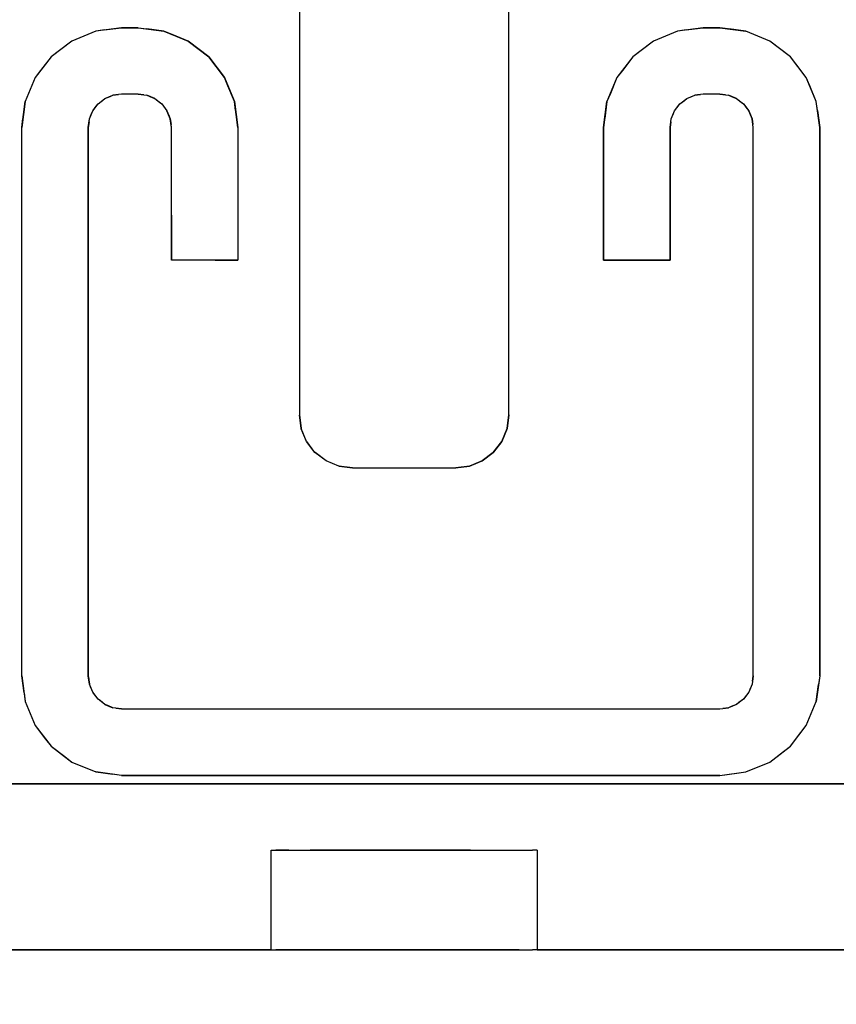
# Model space of a CAD drawing. Extents: x -805 to 3526, y -961 to 1039.
# Tile 358 of 473: x 1259.983 to 1260.0075, y 37.3652 to 37.3948. Entities that reach past the tile are written whole.
import ezdxf
from ezdxf import colors
from ezdxf.entities.mleader import LeaderData, LeaderLine
from ezdxf.math import Vec2, Vec3

# ---------------------------------------------------------------- set-up
doc = ezdxf.new("R2010")
doc.units = 0
doc.linetypes.add('AUSGEZOGEN', pattern=[2, 1, 1])
doc.layers.get('0').update_dxf_attribs({"color": 251})
for name, color, linetype in [('TTK-P-Aufzug', 251, 'Continuous'), ('TTK-P-Bahnsteig', 12, 'Continuous'), ('TTK-P-TEXT', 12, 'AUSGEZOGEN'), ('TTK-P-Verm', 251, 'Continuous')]:
    doc.layers.add(name, color=color, linetype=linetype)
doc.layers.add('TTK-P-Treppe unten', color=12, linetype='Continuous', lineweight=25)
doc.styles.add('AKG DIN 6776', font='AKG_DIN67.TTF')
doc.dimstyles.new('TTK', dxfattribs={"dimtxt": 2.5, "dimasz": 2.5, "dimexe": 3.5, "dimexo": 0.1, "dimgap": 1, "dimtad": 1, "dimzin": 0, "dimtxsty": 'AKG DIN 6776', "dimblk": 'OBLIQUE', "dimcen": -0.09, "dimdle": 3, "dimclrd": 256, "dimclre": 256, "dimclrt": 256, "dimadec": 3, "dimazin": 0, "dimtfac": 1, "dimtofl": 0, "dimtmove": 0, "dimatfit": 3, "dimldrblk": 'OBLIQUE', "dimfxl": 7, "dimfxlon": 1, "dimtolj": 1, "dimtzin": 0, "dimlwd": -1, "dimlwe": -1, "dimarcsym": 0})

# ---------------------------------------------------------------- blocks, each defined once
blk = doc.blocks.new('_None')
blk = doc.blocks.new('_OBLIQUE')
at = {"color": 0, "linetype": 'ByBlock'}
blk.add_line((-0.5, -0.5), (0.5, 0.5), dxfattribs=at)
blk = doc.blocks.new('*D645')
at = {"layer": 'DEFPOINTS', "color": 0}
for p in [(1259.798085, 39.345554), (1259.498085, 36.033104), (1259.798085, 36.033104)]:
    blk.add_point(p, dxfattribs=at)
at = {"layer": 'TTK-P-Verm'}
for p, q in [((1259.498085, 38.645554), (1259.498085, 39.695554)), ((1259.798085, 38.645554), (1259.798085, 39.695554)), ((1259.198085, 39.345554), (1260.098085, 39.345554))]:
    blk.add_line(p, q, dxfattribs=at)
at = {"layer": 'TTK-P-Verm', "xscale": 0.25, "yscale": 0.25, "zscale": 0.25, "rotation": 180}
blk.add_blockref('_OBLIQUE', (1259.498085, 39.345554), dxfattribs=at)
at = {"layer": 'TTK-P-Verm', "xscale": 0.25, "yscale": 0.25, "zscale": 0.25}
blk.add_blockref('_OBLIQUE', (1259.798085, 39.345554), dxfattribs=at)
at = {"layer": 'TTK-P-Verm', "insert": (1259.648085, 39.58688), "char_height": 0.25, "attachment_point": 5, "style": 'AKG DIN 6776', "bg_fill": 3, "box_fill_scale": 1.1, "bg_fill_color": 256, "bg_fill_true_color": 13158600, "bg_fill_transparency": 0}
blk.add_mtext('\\A1;30', dxfattribs=at)
blk = doc.blocks.new('*D644')
at = {"layer": 'DEFPOINTS', "color": 0}
for p in [(1262.498085, 39.345554), (1259.798085, 39.284277), (1262.498085, 35.726621)]:
    blk.add_point(p, dxfattribs=at)
at = {"layer": 'TTK-P-Treppe unten'}
for p, q in [((1259.798085, 39.294277), (1259.798085, 39.695554)), ((1262.498085, 38.645554), (1262.498085, 39.695554)), ((1259.498085, 39.345554), (1262.798085, 39.345554))]:
    blk.add_line(p, q, dxfattribs=at)
at = {"layer": 'TTK-P-Treppe unten', "xscale": 0.25, "yscale": 0.25, "zscale": 0.25, "rotation": 180}
blk.add_blockref('_OBLIQUE', (1259.798085, 39.345554), dxfattribs=at)
at = {"layer": 'TTK-P-Treppe unten', "xscale": 0.25, "yscale": 0.25, "zscale": 0.25}
blk.add_blockref('_OBLIQUE', (1262.498085, 39.345554), dxfattribs=at)
at = {"layer": 'TTK-P-Treppe unten', "insert": (1261.148085, 39.589434), "char_height": 0.25, "attachment_point": 5, "style": 'AKG DIN 6776', "bg_fill": 3, "box_fill_scale": 1.1, "bg_fill_color": 256, "bg_fill_true_color": 13158600, "bg_fill_transparency": 0}
blk.add_mtext('\\A1;2,70', dxfattribs=at)

msp = doc.modelspace()

# ---------------------------------------------------------------- linework, layer by layer
at = {"layer": 'TTK-P-Aufzug', "color": 251}
for p, q in [((1259.991389, 37.400729), (1259.991389, 37.382929)), ((1259.991389, 37.400729), (1259.991389, 37.382929)), ((1259.997689, 37.382929), (1259.997689, 37.400729)), ((1259.997689, 37.383256), (1259.997689, 37.400729)), ((1259.997689, 37.382929), (1259.997689, 37.400729)), ((1259.991389, 37.400402), (1259.991389, 37.382929)), ((1259.986039, 37.394579), (1259.985262, 37.394477)), ((1259.986039, 37.394579), (1259.985262, 37.394477)), ((1259.985526, 37.394512), (1259.986039, 37.394579)), ((1259.986039, 37.394579), (1259.986539, 37.394579)), ((1259.986039, 37.394579), (1259.986209, 37.394579)), ((1259.986539, 37.394579), (1259.986039, 37.394579)), ((1259.986209, 37.394579), (1259.986539, 37.394579)), ((1259.986539, 37.394579), (1259.986803, 37.394545)), ((1259.986539, 37.394579), (1259.987315, 37.394477)), ((1259.986539, 37.394579), (1259.987315, 37.394477)), ((1259.987315, 37.394477), (1259.986803, 37.394545)), ((1260.003539, 37.394579), (1260.002762, 37.394477)), ((1260.003539, 37.394579), (1260.002762, 37.394477)), ((1260.003026, 37.394512), (1260.003539, 37.394579)), ((1260.003539, 37.394579), (1260.004039, 37.394579)), ((1260.003539, 37.394579), (1260.003709, 37.394579)), ((1260.004039, 37.394579), (1260.003539, 37.394579)), ((1260.003709, 37.394579), (1260.004039, 37.394579)), ((1260.004039, 37.394579), (1260.004303, 37.394545)), ((1260.004039, 37.394579), (1260.004815, 37.394477)), ((1260.004815, 37.394477), (1260.004039, 37.394579)), ((1260.004815, 37.394477), (1260.004303, 37.394545)), ((1259.985262, 37.394477), (1259.984539, 37.394177)), ((1259.985262, 37.394477), (1259.984539, 37.394177)), ((1259.984785, 37.394279), (1259.984539, 37.394177)), ((1259.985262, 37.394477), (1259.984785, 37.394279)), ((1259.985526, 37.394512), (1259.985262, 37.394477)), ((1259.988039, 37.394177), (1259.987315, 37.394477)), ((1259.987561, 37.394375), (1259.987315, 37.394477)), ((1259.987315, 37.394477), (1259.988039, 37.394177)), ((1259.988039, 37.394177), (1259.987561, 37.394375)), ((1260.002762, 37.394477), (1260.002039, 37.394177)), ((1260.002762, 37.394477), (1260.002039, 37.394177)), ((1260.002285, 37.394279), (1260.002039, 37.394177)), ((1260.002762, 37.394477), (1260.002285, 37.394279)), ((1260.003026, 37.394512), (1260.002762, 37.394477)), ((1260.005539, 37.394177), (1260.004815, 37.394477)), ((1260.005061, 37.394375), (1260.004815, 37.394477)), ((1260.005539, 37.394177), (1260.004815, 37.394477)), ((1260.005539, 37.394177), (1260.005061, 37.394375)), ((1259.984539, 37.394177), (1259.983917, 37.393701)), ((1259.984539, 37.394177), (1259.983917, 37.393701)), ((1259.984539, 37.394177), (1259.984129, 37.393863)), ((1259.98866, 37.393701), (1259.988039, 37.394177)), ((1259.98825, 37.394016), (1259.988039, 37.394177)), ((1259.988039, 37.394177), (1259.98866, 37.393701)), ((1259.98866, 37.393701), (1259.98825, 37.394016)), ((1260.002039, 37.394177), (1260.001417, 37.393701)), ((1260.002039, 37.394177), (1260.001417, 37.393701)), ((1260.002039, 37.394177), (1260.001629, 37.393863)), ((1260.00616, 37.393701), (1260.005539, 37.394177)), ((1260.00575, 37.394016), (1260.005539, 37.394177)), ((1260.00616, 37.393701), (1260.005539, 37.394177)), ((1260.00616, 37.393701), (1260.00575, 37.394016)), ((1259.983917, 37.393701), (1259.983441, 37.393079)), ((1259.983917, 37.393701), (1259.983441, 37.393079)), ((1259.983917, 37.393701), (1259.983603, 37.39329)), ((1259.984129, 37.393863), (1259.983917, 37.393701)), ((1259.989137, 37.393079), (1259.98866, 37.393701)), ((1259.988822, 37.39349), (1259.98866, 37.393701)), ((1259.98866, 37.393701), (1259.989137, 37.393079)), ((1260.001417, 37.393701), (1260.000941, 37.393079)), ((1260.001417, 37.393701), (1260.000941, 37.393079)), ((1260.001417, 37.393701), (1260.001103, 37.39329)), ((1260.001629, 37.393863), (1260.001417, 37.393701)), ((1260.006637, 37.393079), (1260.00616, 37.393701)), ((1260.006322, 37.39349), (1260.00616, 37.393701)), ((1260.006637, 37.393079), (1260.00616, 37.393701)), ((1259.989137, 37.393079), (1259.988822, 37.39349)), ((1260.006637, 37.393079), (1260.006322, 37.39349)), ((1259.983441, 37.393079), (1259.983141, 37.392356)), ((1259.983441, 37.393079), (1259.983141, 37.392356)), ((1259.983441, 37.393079), (1259.983243, 37.392602)), ((1259.983603, 37.39329), (1259.983441, 37.393079)), ((1259.989437, 37.392356), (1259.989137, 37.393079)), ((1259.989239, 37.392834), (1259.989137, 37.393079)), ((1259.989137, 37.393079), (1259.989437, 37.392356)), ((1260.000941, 37.393079), (1260.000641, 37.392356)), ((1260.000941, 37.393079), (1260.000641, 37.392356)), ((1260.000941, 37.393079), (1260.000743, 37.392602)), ((1260.001103, 37.39329), (1260.000941, 37.393079)), ((1260.006937, 37.392356), (1260.006637, 37.393079)), ((1260.006739, 37.392834), (1260.006637, 37.393079)), ((1260.006937, 37.392356), (1260.006637, 37.393079)), ((1259.989437, 37.392356), (1259.989239, 37.392834)), ((1260.006937, 37.392356), (1260.006739, 37.392834)), ((1259.983243, 37.392602), (1259.983141, 37.392356)), ((1259.985539, 37.392445), (1259.98578, 37.392545)), ((1259.985539, 37.392445), (1259.98578, 37.392545)), ((1259.985539, 37.392445), (1259.985698, 37.392511)), ((1259.985698, 37.392511), (1259.98578, 37.392545)), ((1259.986039, 37.392579), (1259.98578, 37.392545)), ((1259.986039, 37.392579), (1259.98578, 37.392545)), ((1259.98578, 37.392545), (1259.985951, 37.392568)), ((1259.986039, 37.392579), (1259.985951, 37.392568)), ((1259.986539, 37.392579), (1259.986039, 37.392579)), ((1259.986369, 37.392579), (1259.986039, 37.392579)), ((1259.986539, 37.392579), (1259.986039, 37.392579)), ((1259.986539, 37.392579), (1259.986369, 37.392579)), ((1259.986539, 37.392579), (1259.986798, 37.392545)), ((1259.98671, 37.392557), (1259.986539, 37.392579)), ((1259.986539, 37.392579), (1259.986798, 37.392545)), ((1259.98671, 37.392557), (1259.986798, 37.392545)), ((1259.986798, 37.392545), (1259.987039, 37.392445)), ((1259.986798, 37.392545), (1259.986957, 37.392479)), ((1259.987039, 37.392445), (1259.986798, 37.392545)), ((1259.986957, 37.392479), (1259.987039, 37.392445)), ((1260.000743, 37.392602), (1260.000641, 37.392356)), ((1260.003039, 37.392445), (1260.00328, 37.392545)), ((1260.003039, 37.392445), (1260.00328, 37.392545)), ((1260.003039, 37.392445), (1260.003198, 37.392511)), ((1260.003198, 37.392511), (1260.00328, 37.392545)), ((1260.003539, 37.392579), (1260.00328, 37.392545)), ((1260.003539, 37.392579), (1260.00328, 37.392545)), ((1260.00328, 37.392545), (1260.003451, 37.392568)), ((1260.003539, 37.392579), (1260.003451, 37.392568)), ((1260.004039, 37.392579), (1260.003539, 37.392579)), ((1260.003869, 37.392579), (1260.003539, 37.392579)), ((1260.004039, 37.392579), (1260.003539, 37.392579)), ((1260.004039, 37.392579), (1260.003869, 37.392579)), ((1260.004039, 37.392579), (1260.004298, 37.392545)), ((1260.00421, 37.392557), (1260.004039, 37.392579)), ((1260.004039, 37.392579), (1260.004298, 37.392545)), ((1260.00421, 37.392557), (1260.004298, 37.392545)), ((1260.004298, 37.392545), (1260.004539, 37.392445)), ((1260.004298, 37.392545), (1260.004457, 37.392479)), ((1260.004539, 37.392445), (1260.004298, 37.392545)), ((1260.004457, 37.392479), (1260.004539, 37.392445)), ((1259.983039, 37.391579), (1259.983141, 37.392356)), ((1259.983141, 37.392356), (1259.983039, 37.391579)), ((1259.983141, 37.392356), (1259.983073, 37.391843)), ((1259.985173, 37.392079), (1259.985332, 37.392287)), ((1259.985173, 37.392079), (1259.985332, 37.392287)), ((1259.985173, 37.392079), (1259.985278, 37.392216)), ((1259.985278, 37.392216), (1259.985332, 37.392287)), ((1259.985332, 37.392287), (1259.985539, 37.392445)), ((1259.985332, 37.392287), (1259.985539, 37.392445)), ((1259.985332, 37.392287), (1259.985468, 37.392391)), ((1259.985468, 37.392391), (1259.985539, 37.392445)), ((1259.987039, 37.392445), (1259.987246, 37.392287)), ((1259.987039, 37.392445), (1259.987176, 37.392341)), ((1259.987039, 37.392445), (1259.987246, 37.392287)), ((1259.987176, 37.392341), (1259.987246, 37.392287)), ((1259.987246, 37.392287), (1259.987405, 37.392079)), ((1259.987246, 37.392287), (1259.987351, 37.39215)), ((1259.987246, 37.392287), (1259.987405, 37.392079)), ((1259.989539, 37.391579), (1259.989437, 37.392356)), ((1259.989471, 37.392092), (1259.989437, 37.392356)), ((1259.989437, 37.392356), (1259.989539, 37.391579)), ((1260.000539, 37.391579), (1260.000641, 37.392356)), ((1260.000641, 37.392356), (1260.000539, 37.391579)), ((1260.000641, 37.392356), (1260.000573, 37.391843)), ((1260.002673, 37.392079), (1260.002832, 37.392287)), ((1260.002673, 37.392079), (1260.002832, 37.392287)), ((1260.002673, 37.392079), (1260.002778, 37.392216)), ((1260.002778, 37.392216), (1260.002832, 37.392287)), ((1260.002832, 37.392287), (1260.003039, 37.392445)), ((1260.002832, 37.392287), (1260.003039, 37.392445)), ((1260.002832, 37.392287), (1260.002968, 37.392391)), ((1260.002968, 37.392391), (1260.003039, 37.392445)), ((1260.004539, 37.392445), (1260.004746, 37.392287)), ((1260.004539, 37.392445), (1260.004676, 37.392341)), ((1260.004539, 37.392445), (1260.004746, 37.392287)), ((1260.004676, 37.392341), (1260.004746, 37.392287)), ((1260.004746, 37.392287), (1260.004905, 37.392079)), ((1260.004746, 37.392287), (1260.004851, 37.39215)), ((1260.004746, 37.392287), (1260.004905, 37.392079)), ((1260.007039, 37.391579), (1260.006937, 37.392356)), ((1260.006971, 37.392092), (1260.006937, 37.392356)), ((1260.007039, 37.391579), (1260.006937, 37.392356)), ((1259.985073, 37.391838), (1259.985173, 37.392079)), ((1259.985073, 37.391838), (1259.985173, 37.392079)), ((1259.985073, 37.391838), (1259.985139, 37.391997)), ((1259.985139, 37.391997), (1259.985173, 37.392079)), ((1259.987351, 37.39215), (1259.987405, 37.392079)), ((1259.987405, 37.392079), (1259.987505, 37.391838)), ((1259.987405, 37.392079), (1259.987471, 37.39192)), ((1259.987505, 37.391838), (1259.987405, 37.392079)), ((1259.987471, 37.39192), (1259.987505, 37.391838)), ((1259.989471, 37.392092), (1259.989539, 37.391579)), ((1260.002573, 37.391838), (1260.002673, 37.392079)), ((1260.002573, 37.391838), (1260.002673, 37.392079)), ((1260.002573, 37.391838), (1260.002639, 37.391997)), ((1260.002639, 37.391997), (1260.002673, 37.392079)), ((1260.004851, 37.39215), (1260.004905, 37.392079)), ((1260.004905, 37.392079), (1260.005005, 37.391838)), ((1260.004905, 37.392079), (1260.004971, 37.39192)), ((1260.005005, 37.391838), (1260.004905, 37.392079)), ((1260.004971, 37.39192), (1260.005005, 37.391838)), ((1260.006971, 37.392092), (1260.007039, 37.391579)), ((1259.983039, 37.391579), (1259.983073, 37.391843)), ((1259.985039, 37.391579), (1259.985073, 37.391838)), ((1259.985039, 37.391579), (1259.985073, 37.391838)), ((1259.985061, 37.39175), (1259.985039, 37.391579)), ((1259.985061, 37.39175), (1259.985073, 37.391838)), ((1259.987539, 37.391579), (1259.987505, 37.391838)), ((1259.987505, 37.391838), (1259.987527, 37.391667)), ((1259.987539, 37.391579), (1259.987505, 37.391838)), ((1259.987539, 37.391579), (1259.987527, 37.391667)), ((1260.000539, 37.391579), (1260.000573, 37.391843)), ((1260.002539, 37.391579), (1260.002573, 37.391838)), ((1260.002539, 37.391579), (1260.002573, 37.391838)), ((1260.002561, 37.39175), (1260.002539, 37.391579)), ((1260.002561, 37.39175), (1260.002573, 37.391838)), ((1260.005039, 37.391579), (1260.005005, 37.391838)), ((1260.005005, 37.391838), (1260.005027, 37.391667)), ((1260.005039, 37.391579), (1260.005005, 37.391838)), ((1260.005039, 37.391579), (1260.005027, 37.391667)), ((1259.983039, 37.375079), (1259.983039, 37.391579)), ((1259.983039, 37.380685), (1259.983039, 37.391579)), ((1259.983039, 37.375079), (1259.983039, 37.391579)), ((1259.985039, 37.391579), (1259.985039, 37.375079)), ((1259.985039, 37.391579), (1259.985039, 37.385974)), ((1259.985039, 37.375079), (1259.985039, 37.391579)), ((1259.987539, 37.388938), (1259.987539, 37.391579)), ((1259.987539, 37.387579), (1259.987539, 37.391579)), ((1259.987539, 37.387579), (1259.987539, 37.391579)), ((1259.989539, 37.391579), (1259.989539, 37.387579)), ((1259.989539, 37.391579), (1259.989539, 37.39022)), ((1259.989539, 37.391579), (1259.989539, 37.387579)), ((1260.000539, 37.388938), (1260.000539, 37.391579)), ((1260.000539, 37.387579), (1260.000539, 37.391579)), ((1260.000539, 37.391579), (1260.000539, 37.387579)), ((1260.002539, 37.391579), (1260.002539, 37.387579)), ((1260.002539, 37.391579), (1260.002539, 37.39022)), ((1260.002539, 37.387579), (1260.002539, 37.391579)), ((1260.005039, 37.375079), (1260.005039, 37.391579)), ((1260.005039, 37.380685), (1260.005039, 37.391579)), ((1260.005039, 37.375079), (1260.005039, 37.391579)), ((1260.007039, 37.391579), (1260.007039, 37.375079)), ((1260.007039, 37.391579), (1260.007039, 37.385974)), ((1260.007039, 37.375079), (1260.007039, 37.391579)), ((1259.989539, 37.39022), (1259.989539, 37.387579)), ((1260.002539, 37.39022), (1260.002539, 37.387579)), ((1259.987539, 37.388938), (1259.987539, 37.387579)), ((1260.000539, 37.388938), (1260.000539, 37.387579)), ((1259.988859, 37.387579), (1259.987539, 37.387579)), ((1259.989539, 37.387579), (1259.987539, 37.387579)), ((1259.989539, 37.387579), (1259.987539, 37.387579)), ((1259.988859, 37.387579), (1259.989539, 37.387579)), ((1260.001859, 37.387579), (1260.000539, 37.387579)), ((1260.002539, 37.387579), (1260.000539, 37.387579)), ((1260.000539, 37.387579), (1260.002539, 37.387579)), ((1260.001859, 37.387579), (1260.002539, 37.387579)), ((1259.985039, 37.385974), (1259.985039, 37.375079)), ((1260.007039, 37.385974), (1260.007039, 37.375079)), ((1259.997689, 37.382929), (1259.997689, 37.383256)), ((1259.991389, 37.382929), (1259.991443, 37.382515)), ((1259.991389, 37.382929), (1259.99139, 37.382922)), ((1259.991389, 37.382929), (1259.991443, 37.382515)), ((1259.991443, 37.382515), (1259.99139, 37.382922)), ((1259.997689, 37.382929), (1259.997634, 37.382515)), ((1259.997689, 37.382929), (1259.997634, 37.382515)), ((1259.997635, 37.382523), (1259.997689, 37.382929)), ((1259.991603, 37.382129), (1259.991443, 37.382515)), ((1259.991446, 37.382508), (1259.991443, 37.382515)), ((1259.991603, 37.382129), (1259.991443, 37.382515)), ((1259.991603, 37.382129), (1259.991446, 37.382508)), ((1259.997634, 37.382515), (1259.997474, 37.382129)), ((1259.997474, 37.382129), (1259.997634, 37.382515)), ((1259.997634, 37.382515), (1259.997477, 37.382136)), ((1259.997635, 37.382523), (1259.997634, 37.382515)), ((1259.991857, 37.381798), (1259.991603, 37.382129)), ((1259.991608, 37.382123), (1259.991603, 37.382129)), ((1259.991857, 37.381798), (1259.991603, 37.382129)), ((1259.991857, 37.381798), (1259.991608, 37.382123)), ((1259.997474, 37.382129), (1259.99722, 37.381798)), ((1259.99722, 37.381798), (1259.997474, 37.382129)), ((1259.997474, 37.382129), (1259.997225, 37.381804)), ((1259.997477, 37.382136), (1259.997474, 37.382129)), ((1259.997225, 37.381804), (1259.99722, 37.381798)), ((1259.992189, 37.381544), (1259.991857, 37.381798)), ((1259.991863, 37.381793), (1259.991857, 37.381798)), ((1259.992189, 37.381544), (1259.991857, 37.381798)), ((1259.992189, 37.381544), (1259.991863, 37.381793)), ((1259.992575, 37.381384), (1259.992189, 37.381544)), ((1259.992196, 37.381541), (1259.992189, 37.381544)), ((1259.992575, 37.381384), (1259.992189, 37.381544)), ((1259.992575, 37.381384), (1259.992196, 37.381541)), ((1259.996889, 37.381544), (1259.996503, 37.381384)), ((1259.996503, 37.381384), (1259.996889, 37.381544)), ((1259.996889, 37.381544), (1259.99651, 37.381387)), ((1259.99722, 37.381798), (1259.996889, 37.381544)), ((1259.996889, 37.381544), (1259.99722, 37.381798)), ((1259.996895, 37.381548), (1259.996889, 37.381544)), ((1259.99722, 37.381798), (1259.996895, 37.381548)), ((1259.992582, 37.381383), (1259.992575, 37.381384)), ((1259.992989, 37.381329), (1259.992575, 37.381384)), ((1259.992989, 37.381329), (1259.992575, 37.381384)), ((1259.992582, 37.381383), (1259.992989, 37.381329)), ((1259.992989, 37.381329), (1259.996089, 37.381329)), ((1259.992989, 37.381329), (1259.993046, 37.381329)), ((1259.992989, 37.381329), (1259.996089, 37.381329)), ((1259.993046, 37.381329), (1259.996089, 37.381329)), ((1259.996089, 37.381329), (1259.996503, 37.381384)), ((1259.996089, 37.381329), (1259.996503, 37.381384)), ((1259.996089, 37.381329), (1259.996096, 37.38133)), ((1259.996503, 37.381384), (1259.996096, 37.38133)), ((1259.99651, 37.381387), (1259.996503, 37.381384)), ((1259.983039, 37.375079), (1259.983039, 37.380685)), ((1260.005039, 37.375079), (1260.005039, 37.380685)), ((1259.983039, 37.375079), (1259.983141, 37.374303)), ((1259.983106, 37.374567), (1259.983039, 37.375079)), ((1259.983039, 37.375079), (1259.983141, 37.374303)), ((1259.985039, 37.375079), (1259.98505, 37.374991)), ((1259.985039, 37.375079), (1259.985073, 37.374821)), ((1259.985073, 37.374821), (1259.985039, 37.375079)), ((1259.985073, 37.374821), (1259.98505, 37.374991)), ((1260.005039, 37.375079), (1260.005005, 37.374821)), ((1260.005039, 37.375079), (1260.005005, 37.374821)), ((1260.005016, 37.374909), (1260.005039, 37.375079)), ((1260.007039, 37.375079), (1260.006937, 37.374303)), ((1260.007039, 37.375079), (1260.006937, 37.374303)), ((1260.007039, 37.375079), (1260.007004, 37.374816)), ((1259.985173, 37.374579), (1259.985073, 37.374821)), ((1259.985107, 37.374739), (1259.985073, 37.374821)), ((1259.985173, 37.374579), (1259.985073, 37.374821)), ((1259.985173, 37.374579), (1259.985107, 37.374739)), ((1260.005005, 37.374821), (1260.004905, 37.374579)), ((1260.005005, 37.374821), (1260.004905, 37.374579)), ((1260.005005, 37.374821), (1260.004939, 37.374661)), ((1260.005016, 37.374909), (1260.005005, 37.374821)), ((1260.006937, 37.374303), (1260.007004, 37.374816)), ((1259.983106, 37.374567), (1259.983141, 37.374303)), ((1259.985332, 37.374372), (1259.985173, 37.374579)), ((1259.985227, 37.374509), (1259.985173, 37.374579)), ((1259.985332, 37.374372), (1259.985173, 37.374579)), ((1259.985332, 37.374372), (1259.985227, 37.374509)), ((1260.004905, 37.374579), (1260.004746, 37.374372)), ((1260.004905, 37.374579), (1260.004746, 37.374372)), ((1260.0048, 37.374443), (1260.004746, 37.374372)), ((1260.004905, 37.374579), (1260.0048, 37.374443)), ((1260.004939, 37.374661), (1260.004905, 37.374579)), ((1259.983141, 37.374303), (1259.983441, 37.373579)), ((1259.983141, 37.374303), (1259.983339, 37.373825)), ((1259.983141, 37.374303), (1259.983441, 37.373579)), ((1259.985539, 37.374213), (1259.985332, 37.374372)), ((1259.985402, 37.374318), (1259.985332, 37.374372)), ((1259.985539, 37.374213), (1259.985332, 37.374372)), ((1259.985539, 37.374213), (1259.985402, 37.374318)), ((1259.98578, 37.374113), (1259.985539, 37.374213)), ((1259.985621, 37.374179), (1259.985539, 37.374213)), ((1259.985539, 37.374213), (1259.98578, 37.374113)), ((1259.98578, 37.374113), (1259.985621, 37.374179)), ((1259.986039, 37.374079), (1259.98578, 37.374113)), ((1259.985868, 37.374102), (1259.98578, 37.374113)), ((1259.986039, 37.374079), (1259.98578, 37.374113)), ((1259.985868, 37.374102), (1259.986039, 37.374079)), ((1260.004039, 37.374079), (1260.004298, 37.374113)), ((1260.004039, 37.374079), (1260.004298, 37.374113)), ((1260.004298, 37.374113), (1260.004127, 37.374091)), ((1260.004539, 37.374213), (1260.004298, 37.374113)), ((1260.004539, 37.374213), (1260.004298, 37.374113)), ((1260.00438, 37.374147), (1260.004298, 37.374113)), ((1260.004539, 37.374213), (1260.00438, 37.374147)), ((1260.004746, 37.374372), (1260.004539, 37.374213)), ((1260.004746, 37.374372), (1260.004539, 37.374213)), ((1260.004609, 37.374267), (1260.004539, 37.374213)), ((1260.004746, 37.374372), (1260.004609, 37.374267)), ((1260.006637, 37.373579), (1260.006937, 37.374303)), ((1260.006637, 37.373579), (1260.006937, 37.374303)), ((1260.006835, 37.374057), (1260.006937, 37.374303)), ((1259.983339, 37.373825), (1259.983441, 37.373579)), ((1259.986039, 37.374079), (1260.004039, 37.374079)), ((1259.986039, 37.374079), (1259.992154, 37.374079)), ((1259.986039, 37.374079), (1260.004039, 37.374079)), ((1259.992154, 37.374079), (1260.004039, 37.374079)), ((1260.004039, 37.374079), (1260.004127, 37.374091)), ((1260.006637, 37.373579), (1260.006835, 37.374057)), ((1259.983441, 37.373579), (1259.983917, 37.372958)), ((1259.983441, 37.373579), (1259.983755, 37.373169)), ((1259.983441, 37.373579), (1259.983917, 37.372958)), ((1260.00616, 37.372958), (1260.006637, 37.373579)), ((1260.00616, 37.372958), (1260.006637, 37.373579)), ((1260.006475, 37.373368), (1260.006637, 37.373579)), ((1260.00616, 37.372958), (1260.006475, 37.373368)), ((1259.983755, 37.373169), (1259.983917, 37.372958)), ((1259.983917, 37.372958), (1259.984539, 37.372481)), ((1259.983917, 37.372958), (1259.984328, 37.372643)), ((1259.983917, 37.372958), (1259.984539, 37.372481)), ((1260.005539, 37.372481), (1260.00616, 37.372958)), ((1260.005539, 37.372481), (1260.00616, 37.372958)), ((1260.005949, 37.372796), (1260.00616, 37.372958)), ((1259.984328, 37.372643), (1259.984539, 37.372481)), ((1260.005539, 37.372481), (1260.005949, 37.372796)), ((1259.984539, 37.372481), (1259.985262, 37.372182)), ((1259.984539, 37.372481), (1259.985016, 37.372283)), ((1259.984539, 37.372481), (1259.985262, 37.372182)), ((1260.004815, 37.372182), (1260.005539, 37.372481)), ((1260.004815, 37.372182), (1260.005539, 37.372481)), ((1260.004815, 37.372182), (1260.005293, 37.37238)), ((1260.005293, 37.37238), (1260.005539, 37.372481)), ((1259.985016, 37.372283), (1259.985262, 37.372182)), ((1259.986039, 37.372079), (1259.985262, 37.372182)), ((1259.985262, 37.372182), (1259.985775, 37.372114)), ((1259.986039, 37.372079), (1259.985262, 37.372182)), ((1259.986039, 37.372079), (1259.985775, 37.372114)), ((1259.997923, 37.372079), (1259.986039, 37.372079)), ((1260.004039, 37.372079), (1259.986039, 37.372079)), ((1259.986039, 37.372079), (1260.004039, 37.372079)), ((1259.997923, 37.372079), (1260.004039, 37.372079)), ((1260.004039, 37.372079), (1260.004815, 37.372182)), ((1260.004039, 37.372079), (1260.004815, 37.372182)), ((1260.004039, 37.372079), (1260.004551, 37.372147)), ((1260.004551, 37.372147), (1260.004815, 37.372182)), ((1259.979039, 37.371829), (1260.003501, 37.371829)), ((1259.979039, 37.371829), (1260.008039, 37.371829)), ((1260.008039, 37.371829), (1259.979039, 37.371829)), ((1260.003501, 37.371829), (1260.015039, 37.371829)), ((1259.990539, 37.369829), (1259.990675, 37.369829)), ((1259.990539, 37.369829), (1259.990675, 37.369829)), ((1259.990539, 37.366829), (1259.990539, 37.369829)), ((1259.990675, 37.369829), (1259.991075, 37.369829)), ((1259.991075, 37.369829), (1259.990675, 37.369829)), ((1259.991075, 37.369829), (1259.99171, 37.369829)), ((1259.991075, 37.369829), (1259.99171, 37.369829)), ((1259.99171, 37.369829), (1259.992539, 37.369829)), ((1259.992539, 37.369829), (1259.99171, 37.369829)), ((1259.992539, 37.369829), (1259.993503, 37.369829)), ((1259.993503, 37.369829), (1259.992539, 37.369829)), ((1259.993503, 37.369829), (1259.994539, 37.369829)), ((1259.994539, 37.369829), (1259.993503, 37.369829)), ((1259.994539, 37.369829), (1259.995574, 37.369829)), ((1259.995574, 37.369829), (1259.994539, 37.369829)), ((1259.995574, 37.369829), (1259.996539, 37.369829)), ((1259.996539, 37.369829), (1259.995574, 37.369829)), ((1259.996539, 37.369829), (1259.997367, 37.369829)), ((1259.996539, 37.369829), (1259.997367, 37.369829)), ((1259.997367, 37.369829), (1259.998003, 37.369829)), ((1259.997367, 37.369829), (1259.998003, 37.369829)), ((1259.998003, 37.369829), (1259.998402, 37.369829)), ((1259.998003, 37.369829), (1259.998402, 37.369829)), ((1259.998539, 37.369829), (1259.998402, 37.369829)), ((1259.998539, 37.369829), (1259.998402, 37.369829)), ((1259.998539, 37.369829), (1259.998539, 37.366829)), ((1259.990539, 37.366829), (1259.982139, 37.366829)), ((1259.982139, 37.366829), (1259.990539, 37.366829)), ((1259.990539, 37.366829), (1259.990675, 37.366829)), ((1259.990539, 37.366829), (1259.990675, 37.366829)), ((1259.991075, 37.366829), (1259.990675, 37.366829)), ((1259.990675, 37.366829), (1259.991075, 37.366829)), ((1259.99171, 37.366829), (1259.991075, 37.366829)), ((1259.991075, 37.366829), (1259.99171, 37.366829)), ((1259.992539, 37.366829), (1259.99171, 37.366829)), ((1259.99171, 37.366829), (1259.992539, 37.366829)), ((1259.993503, 37.366829), (1259.992539, 37.366829)), ((1259.992539, 37.366829), (1259.993503, 37.366829)), ((1259.994539, 37.366829), (1259.993503, 37.366829)), ((1259.993503, 37.366829), (1259.994539, 37.366829)), ((1259.995574, 37.366829), (1259.994539, 37.366829)), ((1259.994539, 37.366829), (1259.995574, 37.366829)), ((1259.996539, 37.366829), (1259.995574, 37.366829)), ((1259.995574, 37.366829), (1259.996539, 37.366829)), ((1259.997367, 37.366829), (1259.996539, 37.366829)), ((1259.996539, 37.366829), (1259.997367, 37.366829)), ((1259.998003, 37.366829), (1259.997367, 37.366829)), ((1259.997367, 37.366829), (1259.998003, 37.366829)), ((1259.998003, 37.366829), (1259.998402, 37.366829)), ((1259.998003, 37.366829), (1259.998402, 37.366829)), ((1259.998539, 37.366829), (1259.998402, 37.366829)), ((1259.998539, 37.366829), (1259.998402, 37.366829)), ((1260.014039, 37.366829), (1259.998539, 37.366829)), ((1259.998539, 37.366829), (1260.014039, 37.366829))]:
    msp.add_line(p, q, dxfattribs=at)

# ---------------------------------------------------------------- leaders
at = {"layer": 'TTK-P-TEXT', "color": 251}
ml = msp.add_multileader_mtext('Standard', dxfattribs=at)
ml.set_content('\\A1;Bodenaustausch\\PFSS-Material nach ZTV SoB-StB20\\Pder Körnung 0/32 bis 0/45', color=256, style='AKG DIN 6776')
ml.set_leader_properties(color=162)
ml.set_arrow_properties(name='NONE')
ml.build(insert=Vec2(0, 0))
ml.multileader.update_dxf_attribs({"dogleg_length": 3, "arrow_head_size": 0.3, "scale": 0.1})
ctx = ml.context
ctx.base_point, ctx.scale, ctx.char_height, ctx.arrow_head_size, ctx.landing_gap_size, ctx.plane_origin = Vec3(1257.310952, 38.946486), 0.1, 0.25, 0.3, 0.1, Vec3(1256.016598, 38.385463)
notes = []
notes.append((ctx, [(0, (1, 1, 0), (1257.010952, 38.982115), (1, 0), 0.3, [(0, [(1256.016598, 38.385463)], 0, [])])]))
ctx.mtext.insert, ctx.mtext.flow_direction = Vec3(1257.410952, 39.107115), 5
for ctx, leaders in notes:
    for number, flags, end, landing, length, lines in leaders:
        leader = LeaderData()
        leader.index, (leader.has_last_leader_line, leader.has_dogleg_vector, leader.attachment_direction) = number, flags
        leader.last_leader_point, leader.dogleg_vector, leader.dogleg_length = Vec3(end), Vec3(landing), length
        for number, points, colour, breaks in lines:
            line = LeaderLine()
            line.index, line.vertices, line.color, line.breaks = number, Vec3.list(points), colors.encode_raw_color(colour), breaks
            leader.lines.append(line)
        ctx.leaders.append(leader)

# ---------------------------------------------------------------- next in the draw order: dimensions: what is measured, and where the dimension line sits
at = {"layer": 'TTK-P-Verm', "color": 251}
dim = msp.add_linear_dim(base=(1259.798085, 39.345554), p1=(1259.498085, 36.033104), p2=(1259.798085, 36.033104), dimstyle='TTK', override={"dimscale": 0, "dimdec": 0, "dimlfac": 100, "dimtmove": 2, "dimtfill": 1}, dxfattribs=at)
dim.commit()
dim.dimension.update_dxf_attribs({"geometry": '*D645', "text_midpoint": (1259.648085, 39.58688), "dimtype": 160})

# ---------------------------------------------------------------- next in the draw order: dimensions: what is measured, and where the dimension line sits
at = {"layer": 'TTK-P-Treppe unten', "color": 251}
dim = msp.add_linear_dim(base=(1262.498085, 39.345554), p1=(1259.798085, 39.284277), p2=(1262.498085, 35.726621), dimstyle='TTK', override={"dimscale": 0, "dimtmove": 0, "dimtfill": 1}, dxfattribs=at)
dim.commit()
dim.dimension.update_dxf_attribs({"geometry": '*D644', "text_midpoint": (1261.148085, 39.345554), "dimtype": 160})

# ---------------------------------------------------------------- next in the draw order: linework, layer by layer
at = {"layer": 'TTK-P-Bahnsteig', "color": 251}
msp.add_circle((473.785115, 39.132246), 1000, dxfattribs=at)

doc.saveas('drawing.dxf')
